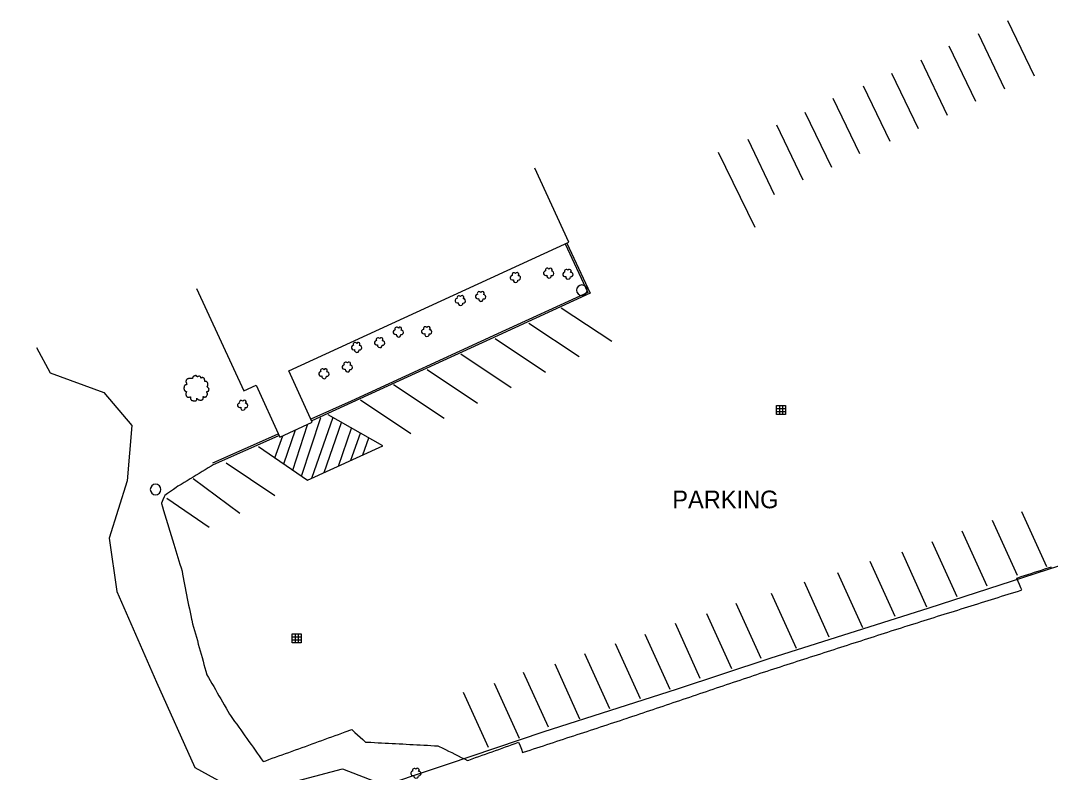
# Model space of a CAD drawing. Extents: x 1901471 to 1963503, y 756461 to 799997.
# Drawn here: x 1930563.3 to 1930855.1, y 773715.8 to 773928.9 of the extents above; entities that cross this region are included whole.
import ezdxf

# ---------------------------------------------------------------- set-up
doc = ezdxf.new("R2010")
doc.units = 0
for name, color, linetype in [('Default', 7, 'Continuous'), ('RD_EX_Bldg', 7, 'Continuous'), ('RD_EX_Conc', 7, 'Continuous'), ('RD_EX_DR_Inlet', 7, 'Continuous'), ('RD_EX_Fence_Other', 7, 'Continuous'), ('RD_EX_Misc', 7, 'Continuous'), ('RD_EX_Road', 7, 'Continuous'), ('RD_EX_VEG', 7, 'Continuous')]:
    doc.layers.add(name, color=color, linetype=linetype)

# ---------------------------------------------------------------- blocks, each defined once
blk = doc.blocks.new('POST')
at = {"layer": 'Default'}
for start, end in [(90, 270), (270, 90)]:
    blk.add_arc((0, 0), 0.127, start, end, dxfattribs=at)
blk = doc.blocks.new('T2')
at = {"layer": 'RD_EX_VEG'}
for points in [[(0.05, 7.21), (-0.25, 7.24), (-0.57, 7.14), (-0.82, 7.04), (-1.05, 6.96), (-1.27, 6.86), (-1.57, 6.69), (-1.8, 6.49), (-1.92, 6.24), (-1.97, 6.01), (-2.02, 5.74), (-2.02, 5.56), (-2.15, 5.54), (-2.3, 5.56), (-2.55, 5.64), (-2.8, 5.64), (-3.05, 5.64), (-3.4, 5.61), (-3.75, 5.61), (-4.02, 5.56), (-4.35, 5.51), (-4.72, 5.39), (-5.07, 5.26), (-5.37, 5.01), (-5.62, 4.54), (-5.75, 4.19), (-5.9, 3.94), (-5.75, 3.49), (-5.57, 3.14), (-5.55, 2.94), (-5.47, 2.52), (-5.37, 2.29), (-5.25, 2.09), (-5.32, 2.07), (-5.7, 2.02), (-6, 1.92), (-6.42, 1.69), (-6.64, 1.47), (-6.74, 1.14), (-6.77, 0.79), (-6.87, 0.59), (-6.94, 0.32), (-6.97, 0.24), (-7.02, -0.08), (-6.92, -0.53), (-6.89, -0.88), (-6.77, -1.11), (-6.62, -1.28), (-6.44, -1.53), (-6.05, -1.76), (-5.72, -1.86), (-5.52, -1.88), (-5.7, -2.38), (-5.75, -2.73), (-5.87, -3.13), (-5.87, -3.21), (-5.92, -3.68), (-5.77, -4.01), (-5.7, -4.38), (-5.52, -4.61), (-5.25, -4.91), (-4.92, -5.13), (-4.42, -5.26), (-4.02, -5.23), (-3.45, -5.06), (-3.2, -4.98), (-3.22, -5.16), (-3.2, -5.53), (-3.2, -5.96), (-3.05, -6.28), (-2.95, -6.56), (-2.8, -6.81), (-2.47, -7.03), (-2.07, -7.11), (-1.65, -7.26), (-1.2, -7.33), (-0.7, -7.36), (-0.1, -7.21), (0.18, -7.08), (0.28, -6.91), (0.48, -6.53), (0.43, -6.31), (0.45, -5.71), (0.55, -5.88), (0.73, -6.23), (1.23, -6.53), (1.63, -6.71), (2.1, -6.86), (2.4, -6.93), (2.88, -6.86), (3.25, -6.78), (3.63, -6.66), (3.93, -6.38), (4.1, -6.11), (4.15, -5.83), (4.23, -5.46), (4.28, -5.28)], [(4.28, -5.28), (4.2, -5.11), (4.15, -4.86), (4.23, -4.88), (4.4, -4.93), (4.68, -5.06), (4.9, -5.13), (5.23, -5.11), (5.5, -5.01), (5.95, -4.73), (6.22, -4.26), (6.5, -3.86), (6.57, -3.53), (6.52, -3.31), (6.5, -2.81), (6.3, -2.56), (6.25, -2.43), (6.15, -2.03), (6.22, -1.98), (6.5, -1.93), (6.87, -1.81), (7.15, -1.68), (7.37, -1.51), (7.45, -1.28), (7.42, -0.88), (7.47, -0.48), (7.4, -0.33), (7.3, -0.18), (7.22, 0.02), (7.07, 0.17), (6.97, 0.32), (6.87, 0.42), (6.75, 0.57), (6.57, 0.69), (6.42, 0.74), (6.37, 0.89), (6.52, 1.09), (6.57, 1.19), (6.6, 1.42), (6.82, 1.77), (6.87, 2.17), (6.82, 2.59), (6.77, 2.87), (6.62, 3.14), (6.42, 3.39), (6.3, 3.56), (6.12, 3.69), (5.8, 3.81), (5.55, 3.86), (5.2, 3.86), (5, 3.91), (5.03, 3.96), (5.03, 4.11), (5.03, 4.39), (4.95, 4.84), (4.8, 5.34), (4.8, 5.36), (4.7, 5.61), (4.48, 5.81), (4.3, 5.91), (4.1, 6.04), (3.85, 6.06), (3.55, 6.06), (3.28, 6.01), (3.08, 5.91), (2.9, 5.79), (2.83, 5.94), (2.73, 6.24), (2.68, 6.39), (2.53, 6.56), (2.3, 6.76), (1.85, 6.89), (1.23, 6.81), (0.93, 6.61), (0.78, 6.44), (0.73, 6.56), (0.53, 6.76), (0.43, 6.94), (0.25, 7.06), (0.1, 7.16), (0, 7.21)]]:
    blk.add_spline(points, degree=3, dxfattribs=at)
blk = doc.blocks.new('SB2')
at = {"layer": 'RD_EX_VEG'}
for centre, radius, start, end in [((-1.56, -0.16), 1.26, 96.45179, 294.73401), ((-0.72, 1.55), 1.08, 34.97629, 204.75602), ((1.05, 1.7), 0.995, 308.76261, 152.04674), ((1.84, -0.28), 1.22, 256.56668, 98.10463), ((0.25, -1.6), 1.32, 166.88266, 5.75893)]:
    blk.add_arc(centre, radius, start, end, dxfattribs=at)
blk = doc.blocks.new('DI')
at = {"layer": 'RD_EX_DR_Inlet'}
for p, q in [((-2.54, 0.86), (2.46, 0.86)), ((-0.84, 2.56), (-0.84, -2.44)), ((0.86, 2.56), (0.86, -2.44)), ((-2.54, -0.84), (2.46, -0.84))]:
    blk.add_line(p, q, dxfattribs=at)
blk.add_lwpolyline([(-2.54, -2.44), (-2.54, 2.56), (2.46, 2.56), (2.46, -2.44)], close=True, dxfattribs=at)

msp = doc.modelspace()

# ---------------------------------------------------------------- linework, layer by layer
at = {"layer": 'RD_EX_Bldg'}
msp.add_lwpolyline([(1930613.15, 773852.91), (1930626.48, 773823.92), (1930630, 773825.54), (1930636.76, 773810.84), (1930645.93, 773815.05), (1930639.26, 773829.56), (1930718.65, 773866.06), (1930709.02, 773887.01)], dxfattribs=at)
at = {"layer": 'RD_EX_Conc'}
for points in [[(1930717.6, 773865.57), (1930723.97, 773851.84), (1930698.42, 773840.11), (1930656.96, 773821.04), (1930645.54, 773815.89)], [(1930636.34, 773811.74), (1930635.95, 773811.56), (1930617.6, 773803.44)]]:
    msp.add_lwpolyline(points, dxfattribs=at)
at = {"layer": 'RD_EX_Fence_Other'}
msp.add_lwpolyline([(1931184.6, 773882.67), (1931146.73, 773867.47), (1931107.73, 773855.24), (1931062.16, 773840.97), (1931003.73, 773822.06), (1930974.47, 773812.52), (1930918.42, 773793.99), (1930887.7, 773784.12), (1930820.63, 773762.35), (1930775.55, 773748.05), (1930749.06, 773739.33), (1930711.54, 773727.28), (1930684.13, 773718.07), (1930638.41, 773702.72), (1930617.44, 773697.23), (1930569.5, 773684.77), (1930522.16, 773674.37), (1930493.51, 773667.87), (1930453.82, 773661.44), (1930414.68, 773655.92), (1930381.09, 773651.81)], dxfattribs=at)
at = {"layer": 'RD_EX_Road'}
for points in [[(1930842.94, 773928.85), (1930850.42, 773913.21)], [(1930834.6, 773925.19), (1930842.08, 773909.54)], [(1930826.32, 773921.68), (1930833.8, 773906.03)], [(1930818.31, 773917.73), (1930825.79, 773902.09)], [(1930810.07, 773913.94), (1930817.55, 773898.3)], [(1930802.04, 773910.33), (1930809.52, 773894.69)], [(1930793.45, 773906.85), (1930800.93, 773891.21)], [(1930785.52, 773902.94), (1930792.99, 773887.3)], [(1930777.41, 773899.33), (1930784.88, 773883.69)], [(1930769.34, 773895.23), (1930776.82, 773879.59)], [(1930760.95, 773891.57), (1930771.32, 773870.3)], [(1930718.06, 773865.78), (1930724.63, 773851.6), (1930698.63, 773839.66), (1930657.17, 773820.59), (1930645.75, 773815.44)], [(1930730.77, 773837.88), (1930716.47, 773847.4)], [(1930721.55, 773833.53), (1930707.25, 773843.04)], [(1930712.03, 773829.18), (1930697.73, 773838.69)], [(1930702.3, 773824.82), (1930688, 773834.33)], [(1930692.77, 773820.38), (1930678.47, 773829.89)], [(1930683.26, 773816.11), (1930668.96, 773825.62)], [(1930673.87, 773811.74), (1930659.57, 773821.25)], [(1930630.64, 773808.19), (1930644.59, 773798.61), (1930665.9, 773808.4), (1930650.44, 773817.1)], [(1930642.85, 773799.8), (1930648.36, 773816.37)], [(1930651.76, 773816.36), (1930645.7, 773799.12)], [(1930637.9, 773803.21), (1930641.13, 773812.84)], [(1930640.38, 773801.5), (1930644.52, 773814.33)], [(1930649.3, 773800.77), (1930654.2, 773814.98)], [(1930653.34, 773802.63), (1930657.03, 773813.39)], [(1930636.55, 773811.29), (1930636.16, 773811.11), (1930617.8, 773802.98), (1930617.23, 773802.63), (1930616.38, 773802.11), (1930615.53, 773801.59), (1930614.68, 773801.06), (1930613.83, 773800.54), (1930612.97, 773800.02), (1930612.12, 773799.49), (1930611.27, 773798.97), (1930610.42, 773798.45), (1930609.57, 773797.92), (1930608.72, 773797.4), (1930607.86, 773796.88), (1930607.38, 773796.54), (1930606.56, 773795.97), (1930605.74, 773795.4), (1930604.92, 773794.83), (1930604.11, 773794.25), (1930603.96, 773793.92), (1930603.55, 773793.01), (1930603.15, 773792.1), (1930603.18, 773791.98), (1930603.47, 773791.03), (1930603.77, 773790.07), (1930606.68, 773780.51), (1930606.97, 773779.56), (1930607.27, 773778.6), (1930607.56, 773777.65), (1930607.85, 773776.69), (1930608.14, 773775.73), (1930608.43, 773774.78), (1930608.72, 773773.82), (1930609.02, 773772.87), (1930609.18, 773772.01), (1930609.37, 773771.03), (1930609.56, 773770.05), (1930609.75, 773769.06), (1930609.94, 773768.08), (1930610.13, 773767.1), (1930610.32, 773766.12), (1930610.51, 773765.14), (1930610.7, 773764.16), (1930610.89, 773763.17), (1930611.09, 773762.19), (1930611.28, 773761.21), (1930611.47, 773760.23), (1930611.66, 773759.25), (1930611.75, 773758.93), (1930612.01, 773757.96), (1930612.28, 773757), (1930612.55, 773756.04), (1930612.82, 773755.07), (1930613.08, 773754.11), (1930613.35, 773753.15), (1930613.62, 773752.18), (1930613.89, 773751.22), (1930614.16, 773750.26), (1930614.42, 773749.29), (1930614.69, 773748.33), (1930614.96, 773747.37), (1930615.23, 773746.4), (1930615.5, 773745.44), (1930615.76, 773744.48), (1930616.03, 773743.51), (1930616.48, 773742.73), (1930616.98, 773741.86), (1930617.48, 773740.99), (1930617.98, 773740.13), (1930618.48, 773739.26), (1930618.98, 773738.39), (1930619.48, 773737.53), (1930619.98, 773736.66), (1930620.48, 773735.79), (1930620.98, 773734.93), (1930621.47, 773734.06), (1930621.97, 773733.19), (1930622.47, 773732.33), (1930622.77, 773731.91), (1930623.35, 773731.1), (1930623.92, 773730.28), (1930624.5, 773729.47), (1930625.08, 773728.65), (1930625.66, 773727.84), (1930626.24, 773727.02), (1930626.82, 773726.2), (1930627.4, 773725.39), (1930627.98, 773724.57), (1930628.56, 773723.76), (1930629.13, 773722.94), (1930629.71, 773722.13), (1930630.29, 773721.31), (1930630.87, 773720.5), (1930631.45, 773719.68), (1930632.03, 773718.87), (1930632.71, 773719.12), (1930633.65, 773719.46), (1930634.59, 773719.81), (1930635.53, 773720.15), (1930636.44, 773720.48), (1930637.38, 773720.82), (1930638.32, 773721.16), (1930639.26, 773721.5), (1930640.2, 773721.84), (1930641.14, 773722.18), (1930642.08, 773722.52), (1930643.02, 773722.86), (1930643.96, 773723.2), (1930644.9, 773723.54), (1930645.84, 773723.88), (1930646.78, 773724.22), (1930647.72, 773724.56), (1930648.67, 773724.9), (1930650.55, 773725.57), (1930651.49, 773725.91), (1930652.43, 773726.25), (1930653.37, 773726.59), (1930654.31, 773726.93), (1930655.25, 773727.27), (1930657.13, 773727.95), (1930657.29, 773727.81), (1930658.02, 773727.13), (1930658.76, 773726.46), (1930659.49, 773725.78), (1930660.23, 773725.1), (1930660.96, 773724.43), (1930661.54, 773724.4), (1930662.54, 773724.34), (1930663.54, 773724.29), (1930664.54, 773724.24), (1930665.54, 773724.19), (1930666.54, 773724.13), (1930667.53, 773724.08), (1930668.53, 773724.03), (1930669.53, 773723.97), (1930670.53, 773723.92), (1930671.53, 773723.87), (1930672.53, 773723.82), (1930673.53, 773723.76), (1930674.52, 773723.71), (1930675.52, 773723.66), (1930676.52, 773723.6), (1930677.52, 773723.55), (1930678.52, 773723.5), (1930679.52, 773723.45), (1930680.52, 773723.39), (1930681.51, 773723.34), (1930681.84, 773723.18), (1930682.74, 773722.74), (1930683.63, 773722.29), (1930684.53, 773721.85), (1930685.42, 773721.41), (1930686.32, 773720.96), (1930687.21, 773720.52), (1930688.11, 773720.08), (1930689.01, 773719.63), (1930689.9, 773719.19), (1930690.27, 773719.32), (1930691.21, 773719.66), (1930692.15, 773720), (1930693.09, 773720.33), (1930694.04, 773720.67), (1930694.98, 773721.01), (1930695.92, 773721.34), (1930696.86, 773721.68), (1930697.8, 773722.02), (1930698.74, 773722.35), (1930699.68, 773722.69), (1930700.63, 773723.03), (1930701.57, 773723.36), (1930702.51, 773723.7), (1930703.45, 773724.04), (1930704.39, 773724.38), (1930704.45, 773724.23), (1930704.8, 773723.3), (1930705.16, 773722.37), (1930705.51, 773721.44), (1930705.73, 773721.51), (1930706.68, 773721.82), (1930707.63, 773722.13), (1930708.58, 773722.45), (1930709.53, 773722.76), (1930710.48, 773723.07), (1930711.43, 773723.38), (1930712.38, 773723.7), (1930713.33, 773724.01), (1930714.28, 773724.32), (1930715.23, 773724.63), (1930716.18, 773724.95), (1930717.13, 773725.26), (1930718.08, 773725.57), (1930719.03, 773725.88), (1930719.98, 773726.19), (1930720.93, 773726.51), (1930721.88, 773726.82), (1930722.83, 773727.13), (1930723.78, 773727.44), (1930724.73, 773727.76), (1930725.68, 773728.07), (1930726.63, 773728.38), (1930727.58, 773728.69), (1930728.53, 773729.01), (1930729.48, 773729.32), (1930730.43, 773729.63), (1930731.38, 773729.94), (1930732.32, 773730.26), (1930733.27, 773730.57), (1930734.22, 773730.88), (1930734.9, 773731.11), (1930735.85, 773731.43), (1930736.79, 773731.75), (1930737.74, 773732.07), (1930738.69, 773732.39), (1930739.64, 773732.71), (1930740.58, 773733.03), (1930741.53, 773733.35), (1930742.48, 773733.67), (1930743.43, 773733.99), (1930744.37, 773734.31), (1930745.32, 773734.62), (1930746.27, 773734.94), (1930747.22, 773735.26), (1930748.16, 773735.58), (1930749.11, 773735.9), (1930750.06, 773736.22), (1930751.01, 773736.54), (1930751.95, 773736.86), (1930752.9, 773737.18), (1930753.85, 773737.5), (1930754.8, 773737.82), (1930755.74, 773738.14), (1930756.69, 773738.46), (1930757.64, 773738.78), (1930758.59, 773739.1), (1930759.53, 773739.42), (1930760.48, 773739.74), (1930761.43, 773740.06), (1930762.38, 773740.38), (1930763.32, 773740.7), (1930764.27, 773741.02), (1930765.22, 773741.34), (1930766.17, 773741.66), (1930767.11, 773741.98), (1930768.06, 773742.3), (1930769.01, 773742.62), (1930769.96, 773742.94), (1930770.9, 773743.26), (1930771.85, 773743.58), (1930772.8, 773743.9), (1930773.81, 773744.22), (1930774.76, 773744.53), (1930775.71, 773744.84), (1930776.66, 773745.14), (1930777.62, 773745.45), (1930778.57, 773745.76), (1930779.52, 773746.07), (1930780.47, 773746.37), (1930781.42, 773746.68), (1930782.37, 773746.99), (1930783.33, 773747.29), (1930784.28, 773747.6), (1930785.23, 773747.91), (1930786.18, 773748.22), (1930787.13, 773748.52), (1930788.08, 773748.83), (1930789.04, 773749.14), (1930789.99, 773749.44), (1930790.94, 773749.75), (1930791.89, 773750.06), (1930792.84, 773750.36), (1930793.79, 773750.67), (1930794.75, 773750.98), (1930795.7, 773751.29), (1930796.65, 773751.59), (1930797.6, 773751.9), (1930798.55, 773752.21), (1930799.5, 773752.51), (1930800.46, 773752.82), (1930801.41, 773753.13), (1930802.36, 773753.44), (1930803.31, 773753.74), (1930804.26, 773754.05), (1930805.21, 773754.36), (1930806.17, 773754.66), (1930807.12, 773754.97), (1930808.07, 773755.28), (1930809.02, 773755.59), (1930809.97, 773755.89), (1930810.92, 773756.2), (1930811.88, 773756.51), (1930812.83, 773756.81), (1930813.78, 773757.12), (1930814.5, 773757.35), (1930815.45, 773757.65), (1930816.41, 773757.94), (1930817.36, 773758.24), (1930818.32, 773758.54), (1930819.27, 773758.84), (1930820.22, 773759.14), (1930821.18, 773759.44), (1930822.13, 773759.74), (1930823.09, 773760.04), (1930824.04, 773760.34), (1930825, 773760.63), (1930825.95, 773760.93), (1930826.9, 773761.23), (1930827.86, 773761.53), (1930828.81, 773761.83), (1930829.77, 773762.13), (1930830.72, 773762.43), (1930831.68, 773762.73), (1930832.63, 773763.02), (1930833.58, 773763.32), (1930834.54, 773763.62), (1930835.49, 773763.92), (1930836.45, 773764.22), (1930837.4, 773764.52), (1930838.36, 773764.82), (1930839.31, 773765.12), (1930840.27, 773765.41), (1930841.22, 773765.71), (1930842.17, 773766.01), (1930843.13, 773766.31), (1930844.08, 773766.61), (1930845.04, 773766.91), (1930845.99, 773767.21), (1930846.95, 773767.51), (1930846.69, 773768.1), (1930846.3, 773769.02), (1930845.91, 773769.94), (1930845.51, 773770.86), (1930845.85, 773770.97), (1930846.8, 773771.28), (1930847.75, 773771.59), (1930848.7, 773771.91), (1930849.65, 773772.22), (1930850.6, 773772.53), (1930851.55, 773772.84), (1930852.5, 773773.16), (1930853.45, 773773.47), (1930854.4, 773773.78), (1930855.35, 773774.1)], [(1930635.33, 773804.97), (1930637.56, 773811.2)], [(1930656.86, 773804.25), (1930659.59, 773811.96)], [(1930660.26, 773805.81), (1930661.9, 773810.66)], [(1930621.51, 773803.55), (1930635.35, 773794.24)], [(1930625.42, 773789.16), (1930612.17, 773799)], [(1930604.66, 773793.54), (1930616.69, 773785.32)], [(1930854.04, 773774.11), (1930846.98, 773789.68)], [(1930845.69, 773771.6), (1930838.64, 773787.18)], [(1930837.12, 773768.56), (1930830.07, 773784.13)], [(1930828.61, 773765.58), (1930821.55, 773781.15)], [(1930820.08, 773762.63), (1930813.02, 773778.2)], [(1930811.08, 773759.99), (1930804.02, 773775.56)], [(1930801.93, 773756.81), (1930794.87, 773772.39)], [(1930792.4, 773754.11), (1930785.35, 773769.68)], [(1930783.1, 773750.91), (1930776.04, 773766.48)], [(1930773.11, 773748.09), (1930766.06, 773763.66)], [(1930764.75, 773745.21), (1930757.69, 773760.78)], [(1930755.86, 773742.41), (1930748.8, 773757.98)], [(1930747.34, 773739.34), (1930740.28, 773754.92)], [(1930738.87, 773736.64), (1930731.82, 773752.21)], [(1930730.21, 773733.8), (1930723.15, 773749.38)], [(1930721.77, 773730.87), (1930714.71, 773746.45)], [(1930712.82, 773728.59), (1930705.76, 773744.17)], [(1930704.62, 773725.45), (1930697.56, 773741.03)], [(1930695.85, 773722.9), (1930688.8, 773738.47)]]:
    msp.add_lwpolyline(points, dxfattribs=at)
at = {"layer": 'RD_EX_VEG'}
for points in [[(1930567.78, 773836.19), (1930571.63, 773829.08), (1930586.87, 773823.5), (1930594.81, 773814.12), (1930593.51, 773798.39), (1930588.33, 773782.22), (1930590.57, 773767.11), (1930601.79, 773741.39), (1930612.6, 773717.17), (1930623.15, 773711.48)], [(1930635.63, 773711.8), (1930654.52, 773716.79), (1930665.01, 773712.77)]]:
    msp.add_lwpolyline(points, dxfattribs=at)

# ---------------------------------------------------------------- block references
at = {"layer": 'RD_EX_DR_Inlet', "xscale": 0.5039370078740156, "yscale": 0.5039370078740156}
for p in [(1930778.73, 773818.47), (1930641.51, 773753.76)]:
    msp.add_blockref('DI', p, dxfattribs=at)
at = {"layer": 'RD_EX_Misc', "xscale": 11.811023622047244, "yscale": 11.811023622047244}
for p in [(1930722.29, 773852.45), (1930601.52, 773795.98)]:
    msp.add_blockref('POST', p, dxfattribs=at)
at = {"layer": 'RD_EX_VEG'}
for name, p, xscale, yscale in [('SB2', (1930703.42, 773856.08), 0.5019685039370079, 0.5019685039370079), ('SB2', (1930712.86, 773857.35), 0.5019685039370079, 0.5019685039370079), ('SB2', (1930718.26, 773857.01), 0.5019685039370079, 0.5019685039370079), ('SB2', (1930687.82, 773849.56), 0.5019685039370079, 0.5019685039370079), ('SB2', (1930693.57, 773850.73), 0.5019685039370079, 0.5019685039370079), ('SB2', (1930670.23, 773840.64), 0.5019685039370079, 0.5019685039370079), ('SB2', (1930678.29, 773840.8), 0.5019685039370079, 0.5019685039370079), ('SB2', (1930664.94, 773837.64), 0.5019685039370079, 0.5019685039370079), ('SB2', (1930658.42, 773836.3), 0.5019685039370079, 0.5019685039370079), ('SB2', (1930649.16, 773828.84), 0.5019685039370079, 0.5019685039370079), ('SB2', (1930655.78, 773830.74), 0.5019685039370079, 0.5019685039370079), ('T2', (1930612.98, 773824.69), 0.4921259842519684, 0.4921259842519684), ('SB2', (1930626.15, 773819.92), 0.5019685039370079, 0.5019685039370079), ('SB2', (1930675.21, 773715.62), 0.5019685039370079, 0.5019685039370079)]:
    msp.add_blockref(name, p, dxfattribs=dict(at, xscale=xscale, yscale=yscale))

# ---------------------------------------------------------------- texts
at = {"layer": 'RD_EX_Road'}
msp.add_text('PARKING', height=5, dxfattribs=at).set_placement((1930747.92, 773790.66))

doc.saveas('drawing.dxf')
